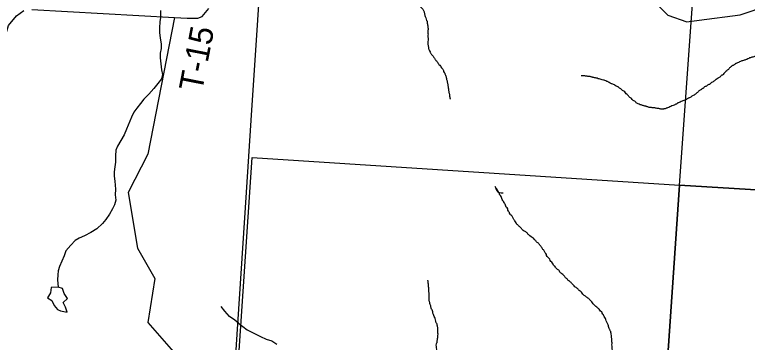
# Model space of a CAD drawing. Extents: x -15 to 405, y -40 to 87.
# Drawn here: x 3.477 to 5.241, y 15.408 to 16.197 of the extents above; entities that cross this region are included whole.
import ezdxf

# ---------------------------------------------------------------- set-up
doc = ezdxf.new("R2010")
doc.units = 0
for name, color, linetype in [('GM_P_State_Location', 7, 'Continuous'), ('GM_X_Adjacent_County_Text', 7, 'Continuous'), ('GM_X_Airport_Location_Class_2', 7, 'Continuous'), ('GM_X_Minor_River', 7, 'Continuous'), ('GM_X_Section_Text', 7, 'Continuous'), ('GM_X_State_Location', 7, 'Continuous'), ('GM_X_Township_Text', 7, 'Continuous')]:
    doc.layers.add(name, color=color, linetype=linetype)

msp = doc.modelspace()

# ---------------------------------------------------------------- linework, layer by layer
at = {"layer": 'GM_P_State_Location'}
msp.add_lwpolyline([(3.8619, 16.1897), (3.7979, 15.8614), (3.7504, 15.7692), (3.7728, 15.635), (3.8147, 15.5623), (3.7979, 15.4561), (3.8762, 15.3667), (3.9992, 15.3192), (4.0103, 15.2801), (4.0075, 15.2297), (4.0271, 15.1934), (4.0343, 15.1533), (4.0334, 15.1435)], dxfattribs=at)
at = {"layer": 'GM_X_Adjacent_County_Text'}
for points in [[(3.8281, 16.2069), (3.8278, 16.1902), (3.8267, 16.1792), (3.8255, 16.1652), (3.8259, 16.1538), (3.8275, 16.1401), (3.8298, 16.1261), (3.8294, 16.1151), (3.8271, 16.1041), (3.8271, 16.0927), (3.8291, 16.078), (3.8306, 16.0639), (3.8329, 16.0529), (3.8306, 16.0423), (3.8215, 16.0313), (3.8117, 16.0191), (3.8, 16.0055), (3.7883, 15.9933), (3.7799, 15.9831), (3.7712, 15.9721), (3.7641, 15.9618), (3.758, 15.9504), (3.7539, 15.9406), (3.7501, 15.9311), (3.7459, 15.9212), (3.7403, 15.9075), (3.7323, 15.8939), (3.7248, 15.8802), (3.7202, 15.8707), (3.7195, 15.8571), (3.7195, 15.8419), (3.7184, 15.8305), (3.7169, 15.8188), (3.7169, 15.8078), (3.7184, 15.796), (3.7192, 15.7865), (3.7196, 15.7767), (3.7192, 15.7634), (3.7204, 15.7505), (3.7177, 15.7388), (3.7124, 15.7293), (3.7056, 15.7164), (3.6962, 15.7038), (3.6886, 15.6943), (3.675, 15.6818), (3.6606, 15.6723), (3.6451, 15.6643), (3.6326, 15.6594), (3.6228, 15.6533), (3.6126, 15.6423), (3.6005, 15.6282), (3.5959, 15.6165), (3.5906, 15.604), (3.5853, 15.5907)], [(3.5853, 15.5907), (3.5816, 15.5808), (3.5808, 15.5709), (3.5801, 15.5584), (3.582, 15.5414)], [(4.0158, 15.4549), (4.0067, 15.4616), (3.9942, 15.4703), (3.9832, 15.4835), (3.9745, 15.4945)], [(4.0158, 15.4549), (4.0365, 15.4388), (4.0561, 15.4285), (4.069, 15.4228), (4.0826, 15.416), (4.0959, 15.4119), (4.1084, 15.4039)]]:
    msp.add_lwpolyline(points, dxfattribs=at)
for points in [[(4.3828, 16.31), (4.3847, 16.3077), (4.3861, 16.3053), (4.3883, 16.3019), (4.3908, 16.298), (4.394, 16.2918), (4.3976, 16.2867), (4.3998, 16.284), (4.4016, 16.2817), (4.4027, 16.2793), (4.4071, 16.2746), (4.4093, 16.2719), (4.4115, 16.2695), (4.4137, 16.2664), (4.415, 16.2626), (4.4191, 16.2575), (4.4231, 16.2532), (4.426, 16.2497), (4.4278, 16.2473), (4.43, 16.2446), (4.4351, 16.2384), (4.4373, 16.236), (4.4391, 16.2337), (4.4443, 16.2282), (4.4464, 16.2251), (4.449, 16.2223), (4.4512, 16.2203), (4.4527, 16.2176), (4.4559, 16.2137), (4.4585, 16.211), (4.4603, 16.2079), (4.4621, 16.2048), (4.4628, 16.2017), (4.4638, 16.1994), (4.4641, 16.1964), (4.4655, 16.1925), (4.4665, 16.1891), (4.4686, 16.1829), (4.4697, 16.1806), (4.4699, 16.1779), (4.471, 16.1741), (4.4712, 16.1714), (4.4719, 16.1691), (4.4719, 16.1668), (4.4721, 16.1638), (4.4718, 16.1528), (4.4721, 16.1505), (4.4718, 16.1437), (4.4721, 16.1406), (4.4718, 16.1296), (4.472, 16.1247), (4.4726, 16.1212), (4.4732, 16.117), (4.4739, 16.114), (4.4749, 16.1113), (4.4771, 16.1074), (4.4781, 16.1047), (4.48, 16.1024), (4.4814, 16.0997), (4.4843, 16.0969), (4.4865, 16.0938), (4.4883, 16.0903), (4.4901, 16.0876), (4.4945, 16.0829), (4.4967, 16.0794), (4.4985, 16.0767), (4.5018, 16.0731), (4.5043, 16.0689), (4.5087, 16.0638), (4.5097, 16.06), (4.5122, 16.0557), (4.5136, 16.053), (4.515, 16.0484), (4.516, 16.0453), (4.517, 16.0407), (4.5181, 16.0376), (4.5183, 16.0342), (4.5194, 16.0311), (4.5197, 16.0285), (4.5199, 16.0254), (4.5206, 16.0224), (4.5212, 16.0182), (4.5218, 16.0143), (4.5225, 16.0109), (4.5228, 16.0079), (4.5235, 16.0055), (4.5237, 16.0025), (4.5244, 15.9983), (4.525, 15.996), (4.5253, 15.9937)], [(5.7215, 15.7751), (5.7146, 15.7746), (5.7089, 15.7744), (5.7006, 15.7746), (5.6975, 15.7751), (5.6949, 15.7756), (5.6885, 15.7766), (5.6839, 15.7771), (5.6802, 15.778), (5.6772, 15.7785), (5.6723, 15.7798), (5.67, 15.781), (5.6671, 15.7833), (5.6637, 15.7854), (5.6608, 15.7881), (5.6582, 15.7901), (5.656, 15.7932), (5.6523, 15.7968), (5.6494, 15.8007), (5.6465, 15.8034), (5.6439, 15.8073), (5.6418, 15.8112), (5.6408, 15.8146), (5.6386, 15.8185), (5.6354, 15.8232), (5.6318, 15.8294), (5.6292, 15.8313), (5.627, 15.836), (5.6248, 15.8379), (5.6193, 15.8434), (5.6167, 15.8451), (5.6149, 15.8474), (5.6123, 15.8494), (5.6098, 15.8525), (5.5644, 15.9049), (5.5618, 15.9065), (5.5596, 15.9085), (5.5559, 15.912), (5.5526, 15.9148), (5.55, 15.9179), (5.5475, 15.9207), (5.5461, 15.9257), (5.5451, 15.9287), (5.5437, 15.9341), (5.5427, 15.9364), (5.5412, 15.9388), (5.5388, 15.9445), (5.5337, 15.9523), (5.4685, 16.0688), (5.4659, 16.0716), (5.4634, 16.0751), (5.4608, 16.0767), (5.4574, 16.0795), (5.4545, 16.0815), (5.4515, 16.0838), (5.4493, 16.0847), (5.4471, 16.0866), (5.4448, 16.0875), (5.44, 16.0903), (5.434, 16.0928), (5.4317, 16.094), (5.428, 16.0956), (5.4246, 16.0973), (5.4224, 16.0985), (5.4198, 16.0997), (5.4171, 16.1006), (5.4149, 16.1014), (5.4123, 16.1026), (5.4089, 16.1042), (5.4063, 16.1047), (5.404, 16.1052), (5.4006, 16.1057), (5.3969, 16.1069), (5.3946, 16.1074), (5.3908, 16.1083), (5.3863, 16.1092), (5.3837, 16.1096), (5.2912, 16.1021), (5.2877, 16.1014), (5.2855, 16.1015), (5.2797, 16.1006), (5.2752, 16.1003), (5.2683, 16.0987), (5.2633, 16.0977), (5.2568, 16.0952), (5.2518, 16.0943), (5.2445, 16.0915), (5.2399, 16.089), (5.236, 16.0879), (5.2333, 16.0869), (5.2291, 16.0855), (5.2261, 16.0849), (5.2222, 16.0831), (5.2195, 16.0817), (5.2141, 16.0795), (5.2118, 16.0781), (5.2091, 16.0759)], [(5.2091, 16.0759), (5.2064, 16.0745), (5.2037, 16.0734), (5.2013, 16.0709), (5.1982, 16.0687), (5.1966, 16.0661), (5.1935, 16.0643), (5.1911, 16.0617), (5.1876, 16.058), (5.1845, 16.0551), (5.1809, 16.0514), (5.1782, 16.05), (5.1758, 16.047), (5.1731, 16.0452), (5.1704, 16.0438), (5.1658, 16.0405), (5.1631, 16.0391), (5.1572, 16.0339), (5.1526, 16.0322), (5.1494, 16.0289), (5.1467, 16.0278), (5.1409, 16.0242), (5.1378, 16.0228), (5.1351, 16.0199), (5.1328, 16.0188), (5.1273, 16.0148), (5.1243, 16.0138), (5.1219, 16.01), (5.1195, 16.0086), (5.1125, 16.0031), (5.1087, 16.0017), (5.1059, 15.9988), (5.1028, 15.9974), (5.1001, 15.9963), (5.0978, 15.9952), (5.0947, 15.9927), (5.0901, 15.9913), (5.0855, 15.9892), (5.0816, 15.9874), (5.077, 15.9853), (5.0736, 15.9843), (5.07, 15.9814), (5.0674, 15.9807), (5.065, 15.9792), (5.0593, 15.9771), (5.0543, 15.9747), (5.0489, 15.9726), (5.0458, 15.9715), (5.0431, 15.9705), (5.04, 15.9698), (5.0378, 15.9695), (5.0347, 15.9696), (5.0325, 15.9697), (5.0294, 15.9702), (5.0253, 15.9711), (5.0215, 15.9716), (5.0185, 15.9724), (5.0136, 15.9726), (5.0098, 15.9731), (5.0071, 15.9736), (5.0045, 15.9736), (5.0011, 15.9749), (4.9989, 15.9754), (4.9962, 15.9762), (4.994, 15.9767), (4.9913, 15.9775), (4.9883, 15.9784), (4.9853, 15.9796), (4.9831, 15.9801), (4.9778, 15.9825), (4.9745, 15.9838), (4.9697, 15.9885), (4.9656, 15.9905), (4.9623, 15.9952), (4.9593, 15.9968), (4.9571, 15.9984), (4.9545, 16.0011), (4.9512, 16.0043), (4.9435, 16.0125), (4.9406, 16.0145), (4.9372, 16.0177), (4.9346, 16.0189), (4.9324, 16.0205), (4.9302, 16.0228), (4.9276, 16.0237), (4.9227, 16.0261), (4.9186, 16.0289), (4.9149, 16.0302), (4.9126, 16.031), (4.9082, 16.0335), (4.9055, 16.0351), (4.9022, 16.0359), (4.8977, 16.0384), (4.8943, 16.0389), (4.8887, 16.0409), (4.8838, 16.0419), (4.88, 16.0435)], [(4.88, 16.0435), (4.877, 16.044), (4.8732, 16.0449), (4.8691, 16.0458), (4.8665, 16.0466), (4.8638, 16.0471), (4.8612, 16.0479), (4.8585, 16.048), (4.8555, 16.0485), (4.8532, 16.0486), (4.851, 16.049), (4.8483, 16.0495), (4.8461, 16.0496), (4.8434, 16.0497), (4.8411, 16.0497)], [(4.6445, 15.764), (4.6417, 15.7702), (4.6385, 15.7757), (4.6374, 15.778), (4.6356, 15.7803), (4.6341, 15.783), (4.6362, 15.7761), (4.653, 15.7683)], [(4.9144, 15.4086), (4.9147, 15.4158), (4.914, 15.4192), (4.9141, 15.4215), (4.9132, 15.4284), (4.9122, 15.4318), (4.9119, 15.4341), (4.9108, 15.4364), (4.9094, 15.4391), (4.9083, 15.4418), (4.9069, 15.4464), (4.9059, 15.4503), (4.9038, 15.4541), (4.9024, 15.4572), (4.9013, 15.4599), (4.8992, 15.4661), (4.8964, 15.4707), (4.8946, 15.4742), (4.8913, 15.4785), (4.891, 15.4808), (4.8873, 15.4832), (4.8844, 15.4882), (4.8822, 15.4898), (4.88, 15.4918), (4.8763, 15.4949), (4.873, 15.4981), (4.8697, 15.5012), (4.8664, 15.5059), (4.8635, 15.5087), (4.8572, 15.515), (4.8535, 15.5174), (4.8483, 15.521), (4.845, 15.5241), (4.8417, 15.5295), (4.838, 15.5319), (4.8347, 15.5351), (4.8288, 15.5402), (4.8258, 15.5422), (4.8226, 15.5461), (4.8203, 15.5481), (4.8178, 15.5505), (4.8123, 15.556), (4.81, 15.5572), (4.8056, 15.5623), (4.8034, 15.5639), (4.8016, 15.5662), (4.7968, 15.5713), (4.7924, 15.5745), (4.7898, 15.5772), (4.7877, 15.5815), (4.7854, 15.5827), (4.7828, 15.5843), (4.7774, 15.5913), (4.7744, 15.5941), (4.7719, 15.5987), (4.7679, 15.603), (4.765, 15.6081), (4.761, 15.6128), (4.7577, 15.6174), (4.7571, 15.6201), (4.7538, 15.6236), (4.7509, 15.6298), (4.7487, 15.6318), (4.7448, 15.6384), (4.7422, 15.6411), (4.7378, 15.6466), (4.7348, 15.6486), (4.7323, 15.6517), (4.7297, 15.6541), (4.7257, 15.6588), (4.7227, 15.6608), (4.7175, 15.6644), (4.7138, 15.6675), (4.7116, 15.6703), (4.7061, 15.675), (4.7013, 15.6774), (4.6983, 15.681), (4.6939, 15.6857), (4.688, 15.6908), (4.6855, 15.6935), (4.6844, 15.6959), (4.6815, 15.7005), (4.6797, 15.7028), (4.6779, 15.7056), (4.6743, 15.7118), (4.6685, 15.7192), (4.6678, 15.7215), (4.6656, 15.7238), (4.6639, 15.7296), (4.6606, 15.7339), (4.6585, 15.7385), (4.6563, 15.7428), (4.6538, 15.747), (4.652, 15.7497), (4.6499, 15.7544), (4.6482, 15.759), (4.6445, 15.764)], [(4.4942, 15.4084), (4.4944, 15.413), (4.4948, 15.4156), (4.4953, 15.4179), (4.4954, 15.4225), (4.4959, 15.4251), (4.4961, 15.4304), (4.4958, 15.4338), (4.496, 15.4411), (4.4954, 15.4441), (4.4948, 15.4479), (4.4941, 15.4502), (4.4931, 15.4541), (4.4909, 15.4568), (4.4906, 15.4591), (4.4893, 15.4656), (4.4871, 15.4702), (4.485, 15.4756), (4.484, 15.4787), (4.4834, 15.4821), (4.4798, 15.4906), (4.4792, 15.4929), (4.4785, 15.4964), (4.4775, 15.4994), (4.4761, 15.5044), (4.4754, 15.5067), (4.4751, 15.5094), (4.4749, 15.5128), (4.4746, 15.517), (4.4747, 15.5197), (4.4745, 15.5254), (4.4746, 15.5276), (4.4743, 15.5299), (4.4744, 15.5322), (4.4742, 15.5372), (4.4736, 15.5417), (4.4733, 15.5463), (4.473, 15.549), (4.4727, 15.5513), (4.4728, 15.5535), (4.4721, 15.5558), (4.4718, 15.5581)], [(4.4942, 15.4084), (4.4916, 15.4047), (4.4922, 15.3917), (4.4872, 15.38), (4.4822, 15.369), (4.4761, 15.3527), (4.4733, 15.3424), (4.4751, 15.3287), (4.4785, 15.3169), (4.4841, 15.3063), (4.4954, 15.2963), (4.5063, 15.2826), (4.5191, 15.2707), (4.532, 15.2607), (4.5463, 15.2492), (4.5576, 15.2404), (4.5686, 15.229), (4.5799, 15.2175), (4.5896, 15.206), (4.5987, 15.1957), (4.6104, 15.182), (4.6205, 15.1705), (4.6307, 15.1568), (4.6412, 15.1445), (4.6514, 15.1361), (4.6616, 15.1254), (4.6729, 15.117), (4.6865, 15.1093), (4.6975, 15.1031), (4.7092, 15.0981), (4.7213, 15.0931), (4.7323, 15.087), (4.744, 15.0789), (4.7572, 15.072), (4.7689, 15.0681), (4.784, 15.0597), (4.795, 15.052), (4.8082, 15.0447), (4.8188, 15.0382), (4.8286, 15.032), (4.8418, 15.0221), (4.8581, 15.014), (4.8691, 15.0113), (4.8816, 15.0085), (4.8964, 15.0058), (4.91, 15.0034), (4.9225, 15.0003), (4.9335, 14.9976), (4.9441, 14.9956), (4.9562, 14.9925), (4.9668, 14.9871), (4.9793, 14.9787), (4.9902, 14.9699), (5.0008, 14.9614), (5.0121, 14.9504), (5.0242, 14.9415), (5.0343, 14.9324), (5.0449, 14.9258), (5.0555, 14.9166), (5.0668, 14.9078), (5.0751, 14.8979), (5.0807, 14.8872), (5.0844, 14.8766), (5.0885, 14.8648), (5.0987, 14.8537), (5.1112, 14.8471), (5.1214, 14.8448), (5.1328, 14.8417), (5.1426, 14.8401), (5.1536, 14.8393)], [(4.9144, 15.4086), (4.9145, 15.3957), (4.9178, 15.3846), (4.9253, 15.3747), (4.9351, 15.3659), (4.9465, 15.3586), (4.9581, 15.346), (4.9657, 15.3338), (4.9713, 15.3223), (4.975, 15.3094), (4.9791, 15.298), (4.9832, 15.2873), (4.9892, 15.2774), (4.9956, 15.2671), (5.0031, 15.2568), (5.0144, 15.248), (5.0258, 15.246), (5.0402, 15.2486), (5.0539, 15.25), (5.0641, 15.2526), (5.0755, 15.2541), (5.0854, 15.2551), (5.0975, 15.2547), (5.1097, 15.2527), (5.1218, 15.2488), (5.1369, 15.2423), (5.1482, 15.2354), (5.1592, 15.2296), (5.169, 15.2235), (5.1788, 15.2169), (5.1902, 15.2093), (5.2019, 15.1986), (5.2132, 15.1924), (5.223, 15.1889), (5.2359, 15.1839), (5.2484, 15.1804), (5.2624, 15.175), (5.2741, 15.1677), (5.2839, 15.1608), (5.2945, 15.1513), (5.3062, 15.139), (5.3129, 15.1291), (5.3235, 15.1199), (5.3333, 15.113), (5.3458, 15.1076), (5.3579, 15.1015), (5.3669, 15.0911), (5.3703, 15.0801), (5.3748, 15.0694), (5.3845, 15.0568), (5.3955, 15.0461), (5.4068, 15.0362), (5.4139, 15.0255), (5.4157, 15.0148), (5.4198, 15.0034), (5.4221, 14.9931), (5.422, 14.981), (5.4234, 14.9699), (5.426, 14.9597), (5.4358, 14.9528), (5.4465, 14.955), (5.4583, 14.9617), (5.4689, 14.9651), (5.4822, 14.9669), (5.4932, 14.9676), (5.5046, 14.9645), (5.5155, 14.9595), (5.5276, 14.9533), (5.5397, 14.9483), (5.5515, 14.9448), (5.5655, 14.9417), (5.578, 14.9397), (5.5894, 14.94), (5.6034, 14.9415), (5.6171, 14.9429), (5.6296, 14.9436), (5.641, 14.9439), (5.6539, 14.9438), (5.6668, 14.9426), (5.677, 14.9407), (5.6888, 14.9383), (5.7054, 14.9336), (5.7175, 14.9313), (5.7293, 14.9305), (5.7407, 14.9327), (5.7605, 14.9409), (5.7741, 14.9443), (5.7874, 14.9438), (5.7973, 14.9422), (5.8083, 14.9429), (5.8193, 14.9447), (5.8299, 14.9458), (5.8424, 14.9465), (5.8531, 14.948), (5.863, 14.9502), (5.8728, 14.9543), (5.8839, 14.958)]]:
    msp.add_spline(points, degree=3, dxfattribs=at)
at = {"layer": 'GM_X_Airport_Location_Class_2'}
msp.add_lwpolyline([(2.1045, 20.8941), (2.1045, 14.9438), (2.4563, 14.9217), (2.9607, 14.8899), (3.5152, 14.8555), (3.9787, 14.8268), (4.0114, 15.4029), (4.0345, 15.7566), (4.047, 15.9545), (4.0777, 16.4138)], dxfattribs=at)
for points in [[(5.6339, 16.776), (6.157, 16.7438), (6.1499, 16.6258), (6.1224, 16.2039), (6.0913, 15.7244), (5.0777, 15.7867), (5.1502, 16.8049)], [(4.0489, 15.853), (5.0777, 15.7867), (5.0077, 14.7692), (3.9797, 14.8277)], [(5.0777, 15.7867), (6.0913, 15.7244), (6.0205, 14.7092), (5.0077, 14.7692)]]:
    msp.add_lwpolyline(points, close=True, dxfattribs=at)
at = {"layer": 'GM_X_Section_Text'}
for points in [[(3.565, 15.5402), (3.5631, 15.5277), (3.5563, 15.5155), (3.5669, 15.5091), (3.5718, 15.497), (3.5798, 15.4871), (3.5877, 15.4846)], [(3.5877, 15.4846), (3.5915, 15.4834), (3.6033, 15.4811), (3.5995, 15.4932), (3.5942, 15.5046), (3.604, 15.5137), (3.596, 15.5262), (3.5922, 15.5383), (3.582, 15.5414), (3.565, 15.5402)]]:
    msp.add_lwpolyline(points, dxfattribs=at)
at = {"layer": 'GM_X_State_Location'}
for points in [[(3.5181, 16.2091), (3.8619, 16.1897), (3.8926, 16.188), (3.9176, 16.1881), (3.9286, 16.1926), (3.9445, 16.2113)], [(3.4499, 16.1295), (3.4621, 16.1707), (3.4818, 16.1939), (3.4992, 16.2064)]]:
    msp.add_lwpolyline(points, dxfattribs=at)
at = {"layer": 'GM_X_Township_Text'}
for points in [[(4.3408, 16.9022), (4.3695, 16.8934), (4.4288, 16.869), (4.4804, 16.848), (4.5195, 16.8347), (4.5453, 16.8145), (4.6913, 16.6509), (4.7311, 16.6071), (4.7352, 16.5794), (4.7358, 16.5595), (4.7392, 16.5512), (4.7454, 16.5448), (4.8506, 16.474), (4.8957, 16.4512), (4.9598, 16.3534), (5.0071, 16.239), (5.0494, 16.1954), (5.0951, 16.1792), (5.1246, 16.1831)], [(5.1246, 16.1831), (5.125, 16.1832), (5.2235, 16.1964), (5.3589, 16.2425), (5.4273, 16.2948), (5.6105, 16.3601), (5.6816, 16.3786), (5.7938, 16.4377), (5.8462, 16.4562), (5.8752, 16.4603), (5.9013, 16.4526), (5.9662, 16.4183), (6.0759, 16.3676), (6.1765, 16.3002), (6.2197, 16.2356), (6.2337, 16.2006), (6.2591, 16.1903), (6.3806, 16.165), (6.4486, 16.1482), (6.5216, 16.1503), (6.5573, 16.1453)]]:
    msp.add_lwpolyline(points, dxfattribs=at)

# ---------------------------------------------------------------- texts
at = {"layer": 'GM_X_Minor_River'}
msp.add_text('T-15', height=0.05682, rotation=78.9675, dxfattribs=at).set_placement((3.9279, 16.0091))

doc.saveas('drawing.dxf')
